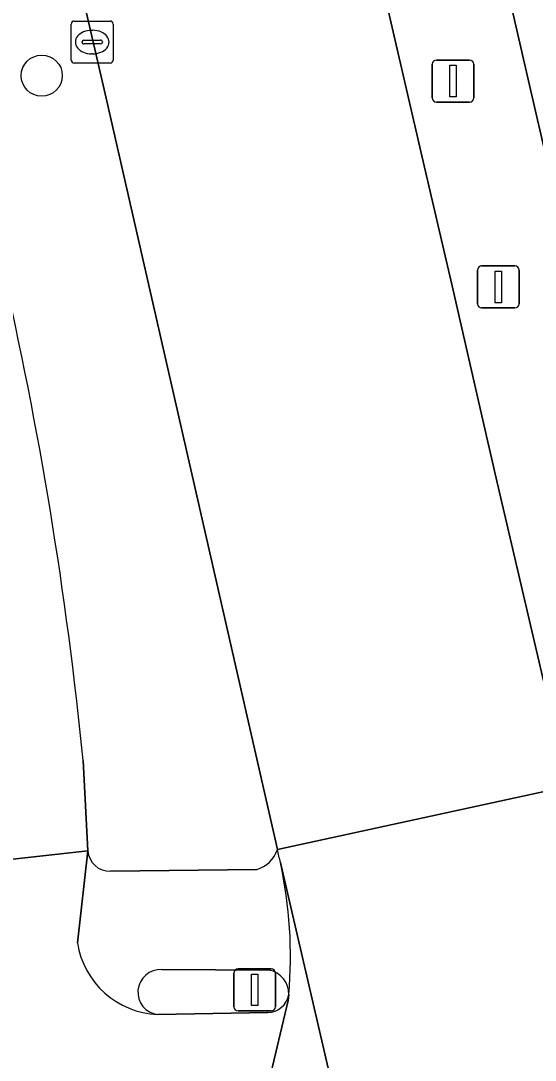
# Model space of a CAD drawing. Extents: x 156412 to 157779, y 382335 to 383768.
# Drawn here: x 156980.2 to 156992.43, y 383011.3 to 383035.99 of the extents above; entities that cross this region are included whole.
import ezdxf

# ---------------------------------------------------------------- set-up
doc = ezdxf.new("R2010")
doc.units = 0
for name, color, linetype in [('IMGEO_Berm_groen', 7, 'Continuous'), ('IMGEO_Boom', 7, 'Continuous'), ('IMGEO_Fietspad_gesloten', 7, 'Continuous'), ('IMGEO_Kolk', 7, 'Continuous'), ('IMGEO_Lichtmast', 7, 'Continuous'), ('IMGEO_OVBaan_gesloten', 7, 'Continuous'), ('IMGEO_Rijbaan_lokaal_gesloten', 7, 'Continuous'), ('IMGEO_Verkeersbordpaal', 7, 'Continuous'), ('IMGEO_Verkeerseiland_gesloten', 7, 'Continuous'), ('IMGEO_Verkeersregelinstallatiepaal', 7, 'Continuous'), ('IMGEO_Voetpad_open', 7, 'Continuous')]:
    doc.layers.add(name, color=color, linetype=linetype)

msp = doc.modelspace()

# ---------------------------------------------------------------- linework, layer by layer
at = {"layer": 'IMGEO_Berm_groen'}
for points in [[(156982.42, 383077.375), (156980.75, 383084.631), (156969.785, 383131.113), (156967.122, 383130.536), (156989.713, 383032.886), (156990.478, 383029.59), (156991.187, 383026.503), (156991.529, 383025.023), (156993.173, 383017.976), (156993.232, 383017.808)], [(156986.301, 383016.299), (156982.207, 383034.26), (156961.894, 383121.934)], [(156995.981, 383018.897), (156995.665, 383020.192), (156994.596, 383024.479), (156993.308, 383030.073), (156992.227, 383034.771), (156982.42, 383077.375)], [(156981.682, 383018.415), (156981.793, 383016.272)], [(156982.332, 383015.785), (156985.811, 383015.824)]]:
    msp.add_lwpolyline(points, dxfattribs=at)
for centre, radius, start, end in [((156889.316, 383009.321), 92.812, 5.62317, 13.00509), ((156982.32, 383016.314), 0.529, 184.5233, 271.2795), ((156985.597, 383016.535), 0.742, 286.7377, 341.4813)]:
    msp.add_arc(centre, radius, start, end, dxfattribs=at)
at = {"layer": 'IMGEO_Boom'}
msp.add_circle((156980.699, 383034.691), 0.489, dxfattribs=at)
at = {"layer": 'IMGEO_Fietspad_gesloten'}
for points in [[(156977.927, 383015.847), (156981.793, 383016.272), (156981.682, 383018.415)], [(156981.547, 383014.086), (156981.793, 383016.272), (156977.927, 383015.847)], [(156985.428, 383008.123), (156985.5, 383008.276), (156986.556, 383012.717), (156986.574, 383012.856)], [(156986.074, 383012.431), (156983.458, 383012.38)]]:
    msp.add_lwpolyline(points, dxfattribs=at)
for centre, radius, start, end in [((156889.316, 383009.321), 92.812, 5.62317, 13.00509), ((156983.545, 383014.401), 2.023, 188.9586, 267.5292), ((156986.069, 383012.943), 0.512, 270.549, 350.18)]:
    msp.add_arc(centre, radius, start, end, dxfattribs=at)
at = {"layer": 'IMGEO_Kolk'}
for p, q in [((156981.398, 383035.062), (156981.398, 383035.914)), ((156981.473, 383035.988), (156982.325, 383035.988)), ((156981.886, 383035.768), (156981.911, 383035.768)), ((156982.399, 383035.914), (156982.399, 383035.062)), ((156981.7, 383035.531), (156982.098, 383035.531)), ((156981.657, 383035.482), (156981.657, 383035.494)), ((156982.095, 383035.445), (156981.697, 383035.445)), ((156982.141, 383035.494), (156982.141, 383035.482)), ((156981.909, 383035.208), (156981.884, 383035.208)), ((156982.325, 383034.988), (156981.473, 383034.988))]:
    msp.add_line(p, q, dxfattribs=at)
for points in [[(156981.398, 383035.062), (156981.398, 383035.914)], [(156981.473, 383035.988), (156982.325, 383035.988)], [(156982.399, 383035.914), (156982.399, 383035.062)], [(156982.325, 383034.988), (156981.473, 383034.988)]]:
    msp.add_lwpolyline(points, dxfattribs=at)
for centre, radius, start, end in [((156981.475, 383035.912), 0.0765, 91.552, 178.448), ((156981.475, 383035.912), 0.0765, 91.552, 178.448), ((156982.323, 383035.912), 0.0765, 1.552, 88.448), ((156982.323, 383035.912), 0.0765, 1.552, 88.448), ((156981.697, 383035.491), 0.0403, 85.8775, 175.7526), ((156982.102, 383035.493), 0.0386, 1.7309, 96.639), ((156981.694, 383035.481), 0.0366, 178.938, 274.7102), ((156982.098, 383035.488), 0.043, 264.8664, 352.4533), ((156981.475, 383035.064), 0.0765, 181.552, 268.448), ((156981.475, 383035.064), 0.0765, 181.552, 268.448), ((156982.323, 383035.064), 0.0765, 271.552, 358.448), ((156982.323, 383035.064), 0.0765, 271.552, 358.448)]:
    msp.add_arc(centre, radius, start, end, dxfattribs=at)
for centre, major_axis, ratio, start_param, end_param in [((156981.885, 383035.488), (-0.387, 0.002), 0.722429, 4.712389, 7.853982), ((156981.91, 383035.488), (-0.39, 0.002), 0.717154, 1.570796, 4.712389)]:
    msp.add_ellipse(centre, major_axis=major_axis, ratio=ratio, start_param=start_param, end_param=end_param, dxfattribs=at)
at = {"layer": 'IMGEO_Lichtmast'}
for p, q in [((156991.057, 383029.271), (156991.057, 383030.071)), ((156991.057, 383030.071), (156991.057, 383029.271)), ((156991.157, 383030.171), (156991.947, 383030.171)), ((156991.947, 383030.171), (156991.157, 383030.171)), ((156992.047, 383030.071), (156992.047, 383029.271)), ((156992.047, 383029.271), (156992.047, 383030.071)), ((156991.947, 383029.171), (156991.157, 383029.171)), ((156991.157, 383029.171), (156991.947, 383029.171)), ((156985.267, 383012.567), (156985.267, 383013.367)), ((156985.267, 383013.367), (156985.267, 383012.567)), ((156985.367, 383013.467), (156986.157, 383013.467)), ((156986.157, 383013.467), (156985.367, 383013.467)), ((156986.257, 383013.367), (156986.257, 383012.567)), ((156986.257, 383012.567), (156986.257, 383013.367)), ((156986.157, 383012.467), (156985.367, 383012.467)), ((156985.367, 383012.467), (156986.157, 383012.467))]:
    msp.add_line(p, q, dxfattribs=at)
for points in [[(156991.477, 383030.046), (156991.627, 383030.046), (156991.627, 383029.296), (156991.477, 383029.296), (156991.477, 383030.046)], [(156985.687, 383013.342), (156985.837, 383013.342), (156985.837, 383012.592), (156985.687, 383012.592), (156985.687, 383013.342)]]:
    msp.add_lwpolyline(points, dxfattribs=at)
for centre, start, end in [((156991.157, 383030.071), 90, 180), ((156991.157, 383030.071), 90, 180), ((156991.947, 383030.071), 0, 90), ((156991.947, 383030.071), 360, 90), ((156991.157, 383029.271), 180, 270), ((156991.157, 383029.271), 180, 270), ((156991.947, 383029.271), 270, 0), ((156991.947, 383029.271), 270, 0), ((156985.367, 383013.367), 90, 180), ((156985.367, 383013.367), 90, 180), ((156986.157, 383013.367), 0, 90), ((156986.157, 383013.367), 360, 90), ((156985.367, 383012.567), 180, 270), ((156985.367, 383012.567), 180, 270), ((156986.157, 383012.567), 270, 0), ((156986.157, 383012.567), 270, 0)]:
    msp.add_arc(centre, 0.1, start, end, dxfattribs=at)
at = {"layer": 'IMGEO_OVBaan_gesloten'}
for points in [[(156961.894, 383121.934), (156982.207, 383034.26), (156986.301, 383016.299), (156993.232, 383017.808), (156993.173, 383017.976), (156991.529, 383025.023), (156991.187, 383026.503), (156990.478, 383029.59), (156989.713, 383032.886), (156967.122, 383130.536)], [(156997.919, 382997.431), (156995.443, 383008.317), (156994.361, 383012.834), (156994.33, 383012.964), (156993.879, 383014.938), (156993.232, 383017.808), (156986.301, 383016.299)], [(156986.372, 383015.992), (156986.394, 383015.923), (156990.071, 383000.075), (156990.764, 382997.101), (156996.63, 382970.684), (156997.255, 382968.585), (156997.659, 382967.22), (156997.842, 382966.45), (156997.892, 382966.232), (156998.538, 382963.422), (157004.746, 382967.732), (157004.113, 382970.55)], [(156990.071, 383000.075), (156986.394, 383015.923), (156986.372, 383015.992)], [(156986.574, 383012.856), (156986.556, 383012.717), (156985.5, 383008.276), (156985.428, 383008.123)]]:
    msp.add_lwpolyline(points, dxfattribs=at)
for centre, radius, start, end in [((156978.655, 383014.369), 7.886, 11.877, 14.1667), ((156976.054, 383013.753), 10.558, 355.1273, 12.2437)]:
    msp.add_arc(centre, radius, start, end, dxfattribs=at)
at = {"layer": 'IMGEO_Rijbaan_lokaal_gesloten'}
msp.add_lwpolyline([(156988.537, 383072.352), (156987.126, 383078.402), (156982.42, 383077.375), (156992.227, 383034.771), (156993.308, 383030.073), (156994.596, 383024.479), (156995.665, 383020.192), (157002.117, 383021.345)], dxfattribs=at)
at = {"layer": 'IMGEO_Verkeersbordpaal'}
for p, q in [((156990.081, 383035.062), (156990.871, 383035.062)), ((156990.871, 383035.062), (156990.081, 383035.062)), ((156989.981, 383034.162), (156989.981, 383034.962)), ((156989.981, 383034.962), (156989.981, 383034.162)), ((156990.971, 383034.962), (156990.971, 383034.162)), ((156990.971, 383034.162), (156990.971, 383034.962)), ((156990.871, 383034.062), (156990.081, 383034.062)), ((156990.081, 383034.062), (156990.871, 383034.062))]:
    msp.add_line(p, q, dxfattribs=at)
msp.add_lwpolyline([(156990.401, 383034.937), (156990.551, 383034.937), (156990.551, 383034.187), (156990.401, 383034.187), (156990.401, 383034.937)], dxfattribs=at)
for centre, start, end in [((156990.081, 383034.962), 90, 180), ((156990.081, 383034.962), 90, 180), ((156990.871, 383034.962), 0, 90), ((156990.871, 383034.962), 360, 90), ((156990.081, 383034.162), 180, 270), ((156990.081, 383034.162), 180, 270), ((156990.871, 383034.162), 270, 0), ((156990.871, 383034.162), 270, 0)]:
    msp.add_arc(centre, 0.1, start, end, dxfattribs=at)
at = {"layer": 'IMGEO_Verkeerseiland_gesloten'}
for points in [[(156986.102, 383013.437), (156983.553, 383013.448)], [(156983.458, 383012.38), (156986.074, 383012.431)]]:
    msp.add_lwpolyline(points, dxfattribs=at)
for centre, radius, start, end in [((156983.521, 383012.913), 0.536, 86.6055, 263.2282), ((156985.994, 383012.867), 0.58, 358.9315, 79.2488), ((156986.069, 383012.943), 0.512, 270.549, 350.18)]:
    msp.add_arc(centre, radius, start, end, dxfattribs=at)
at = {"layer": 'IMGEO_Verkeersregelinstallatiepaal'}
for p, q in [((156985.267, 383012.567), (156985.267, 383013.367)), ((156985.267, 383013.367), (156985.267, 383012.567)), ((156985.367, 383013.467), (156986.157, 383013.467)), ((156986.157, 383013.467), (156985.367, 383013.467)), ((156986.257, 383013.367), (156986.257, 383012.567)), ((156986.257, 383012.567), (156986.257, 383013.367)), ((156986.157, 383012.467), (156985.367, 383012.467)), ((156985.367, 383012.467), (156986.157, 383012.467))]:
    msp.add_line(p, q, dxfattribs=at)
msp.add_lwpolyline([(156985.687, 383013.342), (156985.837, 383013.342), (156985.837, 383012.592), (156985.687, 383012.592), (156985.687, 383013.342)], dxfattribs=at)
for centre, start, end in [((156985.367, 383013.367), 90, 180), ((156985.367, 383013.367), 90, 180), ((156986.157, 383013.367), 0, 90), ((156986.157, 383013.367), 360, 90), ((156985.367, 383012.567), 180, 270), ((156985.367, 383012.567), 180, 270), ((156986.157, 383012.567), 270, 0), ((156986.157, 383012.567), 270, 0)]:
    msp.add_arc(centre, 0.1, start, end, dxfattribs=at)
at = {"layer": 'IMGEO_Voetpad_open'}
for points in [[(156981.793, 383016.272), (156981.547, 383014.086)], [(156985.811, 383015.824), (156982.332, 383015.785)], [(156983.553, 383013.448), (156986.102, 383013.437)]]:
    msp.add_lwpolyline(points, dxfattribs=at)
for centre, radius, start, end in [((156982.32, 383016.314), 0.529, 184.5233, 271.2795), ((156985.597, 383016.535), 0.742, 286.7377, 341.4813), ((156978.655, 383014.369), 7.886, 11.877, 14.1667), ((156976.054, 383013.753), 10.558, 355.1273, 12.2437), ((156983.545, 383014.401), 2.023, 188.9586, 267.5292), ((156983.521, 383012.913), 0.536, 86.6055, 263.2282), ((156985.994, 383012.867), 0.58, 358.9315, 79.2488)]:
    msp.add_arc(centre, radius, start, end, dxfattribs=at)

doc.saveas('drawing.dxf')
